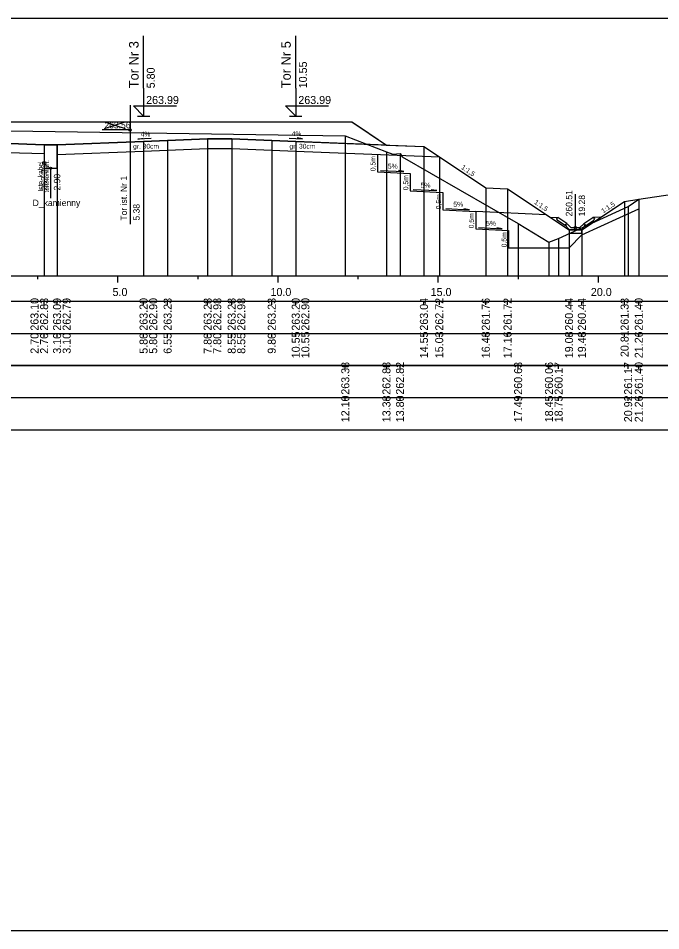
# Model space of a CAD drawing. Extents: x 6516023 to 6560129, y 5513077 to 5529206.
# Drawn here: x 6520057.1 to 6520077.16, y 5514484.66 to 5514513.16 of the extents above; entities that cross this region are included whole.
import ezdxf

# ---------------------------------------------------------------- set-up
doc = ezdxf.new("R2010")
doc.units = 0
for name, color, linetype in [('IR_default', 7, 'Continuous'), ('TOR_PRZEK_P-kable', 7, 'Continuous'), ('TOR_PRZEK_P-komponent', 7, 'Continuous'), ('TOR_PRZEK_P-odwodnienie', 7, 'Continuous'), ('TOR_PRZEK_P-opisy', 7, 'Continuous'), ('TOR_PRZEK_P-schodkowanie+wymiana', 7, 'Continuous'), ('TOR_PRZEK_P-tabelka istniejace', 7, 'Continuous'), ('TOR_PRZEK_P-tabelka projektowane', 7, 'Continuous'), ('TOR_PRZEK_P-teren istniejacy', 7, 'Continuous'), ('TOR_PRZEK_P-tory istniejace', 7, 'Continuous'), ('TOR_PRZEK_P-tory projektowane', 7, 'Continuous'), ('TOR_PRZEK_P-uklad odniesienia', 7, 'Continuous'), ('TOR_PRZEK_P-warstwa ochronna I', 7, 'Continuous'), ('TOR_PRZEK_P-warstwa ochronna II', 7, 'Continuous'), ('TOR_PS_T-skarpy projektowane', 7, 'Continuous'), ('TOR_RAMKI-ramka+tabelka 1', 7, 'Continuous')]:
    doc.layers.add(name, color=color, linetype=linetype)

msp = doc.modelspace()

# ---------------------------------------------------------------- linework, layer by layer
at = {"layer": 'IR_default'}
msp.add_lwpolyline([(6520056.963, 5514509.918), (6520058.7, 5514509.918), (6520059.263, 5514509.918), (6520061.907, 5514509.918), (6520062.763, 5514509.918), (6520063.707, 5514509.918), (6520064.013, 5514509.918), (6520066.657, 5514509.918), (6520067.513, 5514509.918), (6520067.779, 5514509.741), (6520068.598, 5514509.195), (6520069.478, 5514509.16), (6520069.763, 5514509.148), (6520070.248, 5514508.825), (6520070.405, 5514508.72), (6520071.693, 5514507.861), (6520072.373, 5514507.827), (6520074.293, 5514506.548), (6520074.693, 5514506.548), (6520076.027, 5514507.437), (6520076.469, 5514507.503)], dxfattribs=at)
at = {"layer": 'TOR_PRZEK_P-kable'}
msp.add_line((6520057.914, 5514508.636), (6520057.914, 5514507.663), dxfattribs=at)
msp.add_circle((6520057.914, 5514508.636), 0.05, dxfattribs=at)
at = {"layer": 'TOR_PRZEK_P-komponent'}
msp.add_lwpolyline([(6520048.963, 5514509.918), (6520052.463, 5514509.918), (6520053.463, 5514509.918), (6520056.963, 5514509.918), (6520059.263, 5514509.918), (6520062.763, 5514509.918), (6520064.013, 5514509.918), (6520067.513, 5514509.918), (6520068.598, 5514509.195), (6520065.763, 5514509.308), (6520065.013, 5514509.338), (6520063.763, 5514509.388), (6520063.013, 5514509.388), (6520061.763, 5514509.338), (6520061.013, 5514509.308), (6520058.313, 5514509.2), (6520057.913, 5514509.201), (6520055.213, 5514509.309), (6520054.463, 5514509.339), (6520053.018, 5514509.397), (6520051.463, 5514509.335), (6520050.713, 5514509.305), (6520047.873, 5514509.191), (6520047.873, 5514509.191)], close=True, dxfattribs=at)
at = {"layer": 'TOR_PRZEK_P-odwodnienie'}
for p, q in [((6520058.113, 5514508.47), (6520058.113, 5514507.533)), ((6520074.493, 5514506.618), (6520074.493, 5514507.662)), ((6520074.228, 5514506.743), (6520073.948, 5514506.93)), ((6520074.758, 5514506.743), (6520075.038, 5514506.93)), ((6520074.184, 5514506.677), (6520073.923, 5514506.851)), ((6520074.195, 5514506.694), (6520074.184, 5514506.677)), ((6520074.186, 5514506.713), (6520074.233, 5514506.737)), ((6520074.228, 5514506.743), (6520074.22, 5514506.731)), ((6520074.353, 5514506.618), (6520074.233, 5514506.737)), ((6520074.353, 5514506.618), (6520074.633, 5514506.618)), ((6520074.633, 5514506.618), (6520074.753, 5514506.737)), ((6520074.753, 5514506.737), (6520074.801, 5514506.713)), ((6520074.758, 5514506.743), (6520074.766, 5514506.731)), ((6520074.791, 5514506.694), (6520074.802, 5514506.677)), ((6520074.802, 5514506.677), (6520075.063, 5514506.851)), ((6520074.303, 5514506.548), (6520074.683, 5514506.548))]:
    msp.add_line(p, q, dxfattribs=at)
for points in [[(6520057.913, 5514509.201), (6520057.913, 5514508.47), (6520058.313, 5514508.47), (6520058.313, 5514509.2)], [(6520073.702, 5514506.942), (6520073.948, 5514506.93)], [(6520073.898, 5514506.904), (6520073.948, 5514506.93)], [(6520073.898, 5514506.904), (6520073.923, 5514506.851)], [(6520075.285, 5514506.942), (6520075.038, 5514506.93)], [(6520075.088, 5514506.904), (6520075.038, 5514506.93)], [(6520075.088, 5514506.904), (6520075.063, 5514506.851)], [(6520074.22, 5514506.731), (6520074.185, 5514506.712)], [(6520074.185, 5514506.712), (6520074.195, 5514506.694)], [(6520074.233, 5514506.618), (6520074.186, 5514506.713)], [(6520074.303, 5514506.548), (6520074.233, 5514506.618)], [(6520074.683, 5514506.548), (6520074.753, 5514506.618)], [(6520074.753, 5514506.618), (6520074.801, 5514506.713)], [(6520074.766, 5514506.731), (6520074.801, 5514506.712)], [(6520074.801, 5514506.712), (6520074.791, 5514506.694)], [(6520074.693, 5514506.548), (6520074.293, 5514506.548), (6520074.293, 5514506.448), (6520074.693, 5514506.448), (6520074.693, 5514506.548)]]:
    msp.add_lwpolyline(points, dxfattribs=at)
for centre, radius in [((6520058.113, 5514508.47), 0.03), ((6520074.493, 5514506.618), 0.035)]:
    msp.add_circle(centre, radius, dxfattribs=at)
at = {"layer": 'TOR_PRZEK_P-opisy'}
for points in [[(6520061.247, 5514509.397), (6520060.829, 5514509.377), (6520060.997, 5514509.406)], [(6520065.56, 5514509.41), (6520065.978, 5514509.391), (6520065.81, 5514509.419)]]:
    msp.add_lwpolyline(points, dxfattribs=at)
at = {"layer": 'TOR_PRZEK_P-schodkowanie+wymiana'}
for p, q in [((6520068.31, 5514508.904), (6520068.31, 5514508.361)), ((6520068.31, 5514508.361), (6520069.333, 5514508.31)), ((6520069.333, 5514508.31), (6520069.333, 5514507.767)), ((6520069.333, 5514507.767), (6520070.356, 5514507.716)), ((6520070.356, 5514507.716), (6520070.356, 5514507.172)), ((6520070.356, 5514507.172), (6520071.379, 5514507.121)), ((6520073.584, 5514507.021), (6520071.379, 5514507.121)), ((6520071.379, 5514507.121), (6520071.379, 5514506.578)), ((6520071.379, 5514506.578), (6520072.402, 5514506.527)), ((6520072.402, 5514506.527), (6520072.402, 5514505.984))]:
    msp.add_line(p, q, dxfattribs=at)
for points in [[(6520074.693, 5514506.394), (6520076.469, 5514507.208)], [(6520072.402, 5514505.984), (6520074.293, 5514505.988), (6520074.693, 5514506.394)]]:
    msp.add_lwpolyline(points, dxfattribs=at)
at = {"layer": 'TOR_PRZEK_P-tabelka istniejace'}
for p, q in [((6520067.31, 5514502.206), (6520067.31, 5514502.306)), ((6520068.594, 5514502.206), (6520068.594, 5514502.306)), ((6520069.017, 5514502.206), (6520069.017, 5514502.306)), ((6520072.704, 5514502.206), (6520072.704, 5514502.306)), ((6520073.666, 5514502.206), (6520073.666, 5514502.306)), ((6520073.966, 5514502.206), (6520073.966, 5514502.306)), ((6520076.138, 5514502.206), (6520076.138, 5514502.306)), ((6520076.469, 5514502.206), (6520076.469, 5514502.306)), ((6520004.163, 5514501.306), (6520097.963, 5514501.306)), ((6520067.31, 5514501.206), (6520067.31, 5514501.306)), ((6520068.594, 5514501.206), (6520068.594, 5514501.306)), ((6520069.017, 5514501.206), (6520069.017, 5514501.306)), ((6520072.704, 5514501.206), (6520072.704, 5514501.306)), ((6520073.666, 5514501.206), (6520073.666, 5514501.306)), ((6520073.966, 5514501.206), (6520073.966, 5514501.306)), ((6520076.138, 5514501.206), (6520076.138, 5514501.306)), ((6520076.469, 5514501.206), (6520076.469, 5514501.306))]:
    msp.add_line(p, q, dxfattribs=at)
for points in [[(6520067.31, 5514509.486), (6520067.31, 5514505.306), (6520067.31, 5514505.176), (6520067.31, 5514505.106)], [(6520068.594, 5514508.981), (6520068.594, 5514505.306), (6520068.594, 5514505.176), (6520068.594, 5514505.106)], [(6520069.017, 5514508.931), (6520069.017, 5514505.306), (6520069.017, 5514505.176), (6520069.017, 5514505.106)], [(6520076.469, 5514507.503), (6520076.469, 5514505.306), (6520076.469, 5514505.176), (6520076.469, 5514505.106)], [(6520076.138, 5514507.276), (6520076.138, 5514505.306), (6520076.138, 5514505.176), (6520076.138, 5514505.106)], [(6520072.704, 5514506.741), (6520072.704, 5514505.306), (6520072.704, 5514505.176), (6520072.704, 5514505.106)], [(6520073.666, 5514506.167), (6520073.666, 5514505.306), (6520073.666, 5514505.176), (6520073.666, 5514505.106)], [(6520073.966, 5514506.281), (6520073.966, 5514505.306), (6520073.966, 5514505.176), (6520073.966, 5514505.106)]]:
    msp.add_lwpolyline(points, dxfattribs=at)
msp.add_lwpolyline([(6520004.163, 5514502.306), (6520004.163, 5514500.306), (6520097.963, 5514500.306), (6520097.963, 5514502.306)], close=True, dxfattribs=at)
at = {"layer": 'TOR_PRZEK_P-tabelka projektowane'}
for p, q in [((6520057.913, 5514504.206), (6520057.913, 5514504.306)), ((6520057.913, 5514504.206), (6520057.913, 5514504.306)), ((6520058.313, 5514504.206), (6520058.313, 5514504.306)), ((6520058.313, 5514504.206), (6520058.313, 5514504.306)), ((6520061.013, 5514504.206), (6520061.013, 5514504.306)), ((6520061.013, 5514504.206), (6520061.013, 5514504.306)), ((6520061.763, 5514504.206), (6520061.763, 5514504.306)), ((6520063.013, 5514504.206), (6520063.013, 5514504.306)), ((6520063.013, 5514504.206), (6520063.013, 5514504.306)), ((6520063.763, 5514504.206), (6520063.763, 5514504.306)), ((6520063.763, 5514504.206), (6520063.763, 5514504.306)), ((6520065.013, 5514504.206), (6520065.013, 5514504.306)), ((6520065.763, 5514504.206), (6520065.763, 5514504.306)), ((6520065.763, 5514504.206), (6520065.763, 5514504.306)), ((6520069.763, 5514504.206), (6520069.763, 5514504.306)), ((6520070.246, 5514504.206), (6520070.246, 5514504.306)), ((6520071.693, 5514504.206), (6520071.693, 5514504.306)), ((6520072.373, 5514504.206), (6520072.373, 5514504.306)), ((6520074.293, 5514504.206), (6520074.293, 5514504.306)), ((6520074.693, 5514504.206), (6520074.693, 5514504.306)), ((6520076.027, 5514504.206), (6520076.027, 5514504.306)), ((6520076.469, 5514504.206), (6520076.469, 5514504.306)), ((6520004.163, 5514503.306), (6520097.963, 5514503.306)), ((6520057.913, 5514503.206), (6520057.913, 5514503.306)), ((6520057.913, 5514503.206), (6520057.913, 5514503.306)), ((6520058.313, 5514503.206), (6520058.313, 5514503.306)), ((6520058.313, 5514503.206), (6520058.313, 5514503.306)), ((6520061.013, 5514503.206), (6520061.013, 5514503.306)), ((6520061.013, 5514503.206), (6520061.013, 5514503.306)), ((6520061.763, 5514503.206), (6520061.763, 5514503.306)), ((6520063.013, 5514503.206), (6520063.013, 5514503.306)), ((6520063.013, 5514503.206), (6520063.013, 5514503.306)), ((6520063.763, 5514503.206), (6520063.763, 5514503.306)), ((6520063.763, 5514503.206), (6520063.763, 5514503.306)), ((6520065.013, 5514503.206), (6520065.013, 5514503.306)), ((6520065.763, 5514503.206), (6520065.763, 5514503.306)), ((6520065.763, 5514503.206), (6520065.763, 5514503.306)), ((6520069.763, 5514503.206), (6520069.763, 5514503.306)), ((6520070.246, 5514503.206), (6520070.246, 5514503.306)), ((6520071.693, 5514503.206), (6520071.693, 5514503.306)), ((6520072.373, 5514503.206), (6520072.373, 5514503.306)), ((6520074.293, 5514503.206), (6520074.293, 5514503.306)), ((6520074.693, 5514503.206), (6520074.693, 5514503.306)), ((6520076.027, 5514503.206), (6520076.027, 5514503.306)), ((6520076.469, 5514503.206), (6520076.469, 5514503.306))]:
    msp.add_line(p, q, dxfattribs=at)
for points in [[(6520057.913, 5514509.201), (6520057.913, 5514505.306), (6520057.913, 5514505.176), (6520057.913, 5514505.106)], [(6520058.313, 5514509.2), (6520058.313, 5514505.306), (6520058.313, 5514505.176), (6520058.313, 5514505.106)], [(6520061.013, 5514509.308), (6520061.013, 5514505.306), (6520061.013, 5514505.176), (6520061.013, 5514505.106)], [(6520061.763, 5514509.338), (6520061.763, 5514505.306), (6520061.763, 5514505.176), (6520061.763, 5514505.106)], [(6520063.013, 5514509.388), (6520063.013, 5514505.306), (6520063.013, 5514505.176), (6520063.013, 5514505.106)], [(6520063.763, 5514509.388), (6520063.763, 5514505.306), (6520063.763, 5514505.176), (6520063.763, 5514505.106)], [(6520065.013, 5514509.338), (6520065.013, 5514505.306), (6520065.013, 5514505.176), (6520065.013, 5514505.106)], [(6520065.763, 5514509.308), (6520065.763, 5514505.306), (6520065.763, 5514505.176), (6520065.763, 5514505.106)], [(6520057.913, 5514508.932), (6520057.913, 5514505.306), (6520057.913, 5514505.176), (6520057.913, 5514505.106)], [(6520058.313, 5514508.9), (6520058.313, 5514505.306), (6520058.313, 5514505.176), (6520058.313, 5514505.106)], [(6520061.013, 5514509.008), (6520061.013, 5514505.306), (6520061.013, 5514505.176), (6520061.013, 5514505.106)], [(6520063.013, 5514509.088), (6520063.013, 5514505.306), (6520063.013, 5514505.176), (6520063.013, 5514505.106)], [(6520063.763, 5514509.088), (6520063.763, 5514505.306), (6520063.763, 5514505.176), (6520063.763, 5514505.106)], [(6520065.763, 5514509.006), (6520065.763, 5514505.306), (6520065.763, 5514505.176), (6520065.763, 5514505.106)], [(6520069.763, 5514509.148), (6520069.763, 5514505.306), (6520069.763, 5514505.176), (6520069.763, 5514505.106)], [(6520070.246, 5514508.826), (6520070.246, 5514505.306), (6520070.246, 5514505.176), (6520070.246, 5514505.106)], [(6520071.693, 5514507.861), (6520071.693, 5514505.306), (6520071.693, 5514505.176), (6520071.693, 5514505.106)], [(6520072.373, 5514507.827), (6520072.373, 5514505.306), (6520072.373, 5514505.176), (6520072.373, 5514505.106)], [(6520076.469, 5514507.503), (6520076.469, 5514505.306), (6520076.469, 5514505.176), (6520076.469, 5514505.106)], [(6520076.027, 5514507.437), (6520076.027, 5514505.306), (6520076.027, 5514505.176), (6520076.027, 5514505.106)], [(6520074.293, 5514506.548), (6520074.293, 5514505.306), (6520074.293, 5514505.176), (6520074.293, 5514505.106)], [(6520074.693, 5514506.548), (6520074.693, 5514505.306), (6520074.693, 5514505.176), (6520074.693, 5514505.106)]]:
    msp.add_lwpolyline(points, dxfattribs=at)
msp.add_lwpolyline([(6520004.163, 5514504.306), (6520004.163, 5514502.306), (6520097.963, 5514502.306), (6520097.963, 5514504.306)], close=True, dxfattribs=at)
at = {"layer": 'TOR_PRZEK_P-teren istniejacy'}
msp.add_lwpolyline([(6520038.518, 5514507.235), (6520040.176, 5514507.081), (6520041.411, 5514507.045), (6520041.576, 5514507.056), (6520041.744, 5514506.975), (6520043.341, 5514506.094), (6520044.451, 5514506.984), (6520044.768, 5514507.237), (6520046.745, 5514508.049), (6520047.003, 5514508.101), (6520049.363, 5514509.614), (6520049.599, 5514509.731), (6520051.983, 5514509.71), (6520067.31, 5514509.486), (6520068.594, 5514508.981), (6520068.792, 5514508.916), (6520069.017, 5514508.931), (6520069.088, 5514508.828), (6520072.704, 5514506.741), (6520073.666, 5514506.167), (6520073.966, 5514506.281), (6520076.138, 5514507.276), (6520076.469, 5514507.503), (6520078.853, 5514507.86)], dxfattribs=at)
at = {"layer": 'TOR_PRZEK_P-tory istniejace'}
for p, q in [((6520060.59, 5514510.442), (6520060.59, 5514506.721)), ((6520059.79, 5514509.713), (6520060.442, 5514509.916)), ((6520059.79, 5514509.916), (6520060.442, 5514509.713)), ((6520060.59, 5514509.666), (6520059.724, 5514509.666))]:
    msp.add_line(p, q, dxfattribs=at)
msp.add_circle((6520060.59, 5514509.666), 0.035, dxfattribs=at)
at = {"layer": 'TOR_PRZEK_P-tory projektowane'}
for p, q in [((6520061.013, 5514510.976), (6520061.013, 5514512.608)), ((6520065.763, 5514510.976), (6520065.763, 5514512.608)), ((6520061.013, 5514510.976), (6520061.013, 5514510.098)), ((6520065.763, 5514510.976), (6520065.763, 5514510.098)), ((6520061.013, 5514510.098), (6520060.694, 5514510.417)), ((6520060.694, 5514510.417), (6520062.038, 5514510.417)), ((6520065.763, 5514510.098), (6520065.444, 5514510.417)), ((6520065.444, 5514510.417), (6520066.788, 5514510.417)), ((6520060.821, 5514510.098), (6520061.205, 5514510.098)), ((6520065.571, 5514510.098), (6520065.955, 5514510.098))]:
    msp.add_line(p, q, dxfattribs=at)
at = {"layer": 'TOR_PRZEK_P-uklad odniesienia'}
for p, q in [((6520007.963, 5514505.106), (6520097.963, 5514505.106)), ((6520057.713, 5514505.006), (6520057.713, 5514505.106)), ((6520060.213, 5514504.906), (6520060.213, 5514505.106)), ((6520062.713, 5514505.006), (6520062.713, 5514505.106)), ((6520065.213, 5514504.906), (6520065.213, 5514505.106)), ((6520067.713, 5514505.006), (6520067.713, 5514505.106)), ((6520070.213, 5514504.906), (6520070.213, 5514505.106)), ((6520072.713, 5514505.006), (6520072.713, 5514505.106)), ((6520075.213, 5514504.906), (6520075.213, 5514505.106))]:
    msp.add_line(p, q, dxfattribs=at)
at = {"layer": 'TOR_PRZEK_P-warstwa ochronna I'}
for points in [[(6520046.061, 5514508.819), (6520050.713, 5514509.005), (6520053.018, 5514509.097), (6520055.213, 5514509.009), (6520057.913, 5514508.932)], [(6520058.313, 5514508.9), (6520061.013, 5514509.008), (6520063.013, 5514509.088), (6520063.763, 5514509.088), (6520065.763, 5514509.006), (6520070.246, 5514508.826)]]:
    msp.add_lwpolyline(points, dxfattribs=at)
at = {"layer": 'TOR_PRZEK_P-warstwa ochronna II'}
msp.add_lwpolyline([(6520055.213, 5514509.309), (6520057.913, 5514509.201), (6520058.313, 5514509.2), (6520061.013, 5514509.308), (6520061.763, 5514509.338), (6520063.013, 5514509.388), (6520063.763, 5514509.388), (6520065.013, 5514509.338), (6520065.763, 5514509.308), (6520069.763, 5514509.148), (6520071.693, 5514507.861), (6520072.373, 5514507.827), (6520074.293, 5514506.548), (6520074.693, 5514506.548), (6520076.027, 5514507.437), (6520076.469, 5514507.503)], dxfattribs=at)
at = {"layer": 'TOR_PS_T-skarpy projektowane'}
for points in [[(6520068.404, 5514508.405), (6520069.139, 5514508.366), (6520068.966, 5514508.396)], [(6520069.426, 5514507.811), (6520070.162, 5514507.772), (6520069.989, 5514507.802)], [(6520070.449, 5514507.217), (6520071.184, 5514507.177), (6520071.012, 5514507.208)], [(6520071.472, 5514506.623), (6520072.207, 5514506.583), (6520072.035, 5514506.614)]]:
    msp.add_lwpolyline(points, dxfattribs=at)
at = {"layer": 'TOR_RAMKI-ramka+tabelka 1'}
msp.add_lwpolyline([(6519904.513, 5514513.156), (6520152.013, 5514513.156), (6520152.013, 5514484.656), (6519904.513, 5514484.656)], close=True, dxfattribs=at)

# ---------------------------------------------------------------- texts
at = {"layer": 'TOR_PRZEK_P-kable'}
for s, height, p in [('Istn. kabel', 0.14999, (6520057.869, 5514507.739)), ('telekomun.', 0.15, (6520058.063, 5514507.711))]:
    msp.add_text(s, height=height, rotation=90.0511, dxfattribs=at).set_placement(p)
at = {"layer": 'TOR_PRZEK_P-odwodnienie'}
for s, rotation, p in [('262.36', 90, (6520058.013, 5514507.775)), ('2.90', 90, (6520058.413, 5514507.775)), ('260.51', 90, (6520074.393, 5514506.968)), ('D_kamienny', 360, (6520057.551, 5514507.29)), ('19.28', 90, (6520074.793, 5514506.968))]:
    msp.add_text(s, height=0.2, rotation=rotation, dxfattribs=at).set_placement(p)
at = {"layer": 'TOR_PRZEK_P-opisy'}
for s, rotation, p in [('4%', 0.1515, (6520060.924, 5514509.462)), ('4%', 359.8485, (6520065.639, 5514509.476)), ('1:1,5', 325.9299, (6520070.913, 5514508.464)), ('1:1,5', 325.9299, (6520073.191, 5514507.374)), ('1:1,5', 34.0701, (6520075.362, 5514507.058))]:
    msp.add_text(s, height=0.15, rotation=rotation, dxfattribs=at).set_placement(p)
at = {"layer": 'TOR_PRZEK_P-schodkowanie+wymiana'}
for p in [(6520068.252, 5514508.377), (6520069.275, 5514507.783), (6520070.298, 5514507.188), (6520071.321, 5514506.594), (6520072.344, 5514506)]:
    msp.add_text('0,5m', height=0.1545, rotation=90, dxfattribs=at).set_placement(p)
at = {"layer": 'TOR_PRZEK_P-tabelka istniejace'}
for s, p in [('263.38', (6520067.435, 5514501.398)), ('262.88', (6520068.719, 5514501.398)), ('262.82', (6520069.142, 5514501.4)), ('260.63', (6520072.829, 5514501.398)), ('260.06', (6520073.791, 5514501.398)), ('260.17', (6520074.091, 5514501.398)), ('261.17', (6520076.263, 5514501.398)), ('261.40', (6520076.594, 5514501.398)), ('12.10', (6520067.435, 5514500.538)), ('13.38', (6520068.719, 5514500.538)), ('13.80', (6520069.142, 5514500.538)), ('17.49', (6520072.829, 5514500.538)), ('18.45', (6520073.791, 5514500.537)), ('18.75', (6520074.091, 5514500.537)), ('20.92', (6520076.263, 5514500.54)), ('21.26', (6520076.594, 5514500.538))]:
    msp.add_text(s, height=0.25, rotation=90, dxfattribs=at).set_placement(p)
at = {"layer": 'TOR_PRZEK_P-tabelka projektowane'}
for s, p in [('263.10', (6520057.734, 5514503.398)), ('262.83', (6520058.034, 5514503.398)), ('263.09', (6520058.438, 5514503.398)), ('262.79', (6520058.738, 5514503.398)), ('263.20', (6520061.138, 5514503.398)), ('262.90', (6520061.438, 5514503.398)), ('263.23', (6520061.888, 5514503.398)), ('263.28', (6520063.138, 5514503.398)), ('262.98', (6520063.438, 5514503.398)), ('263.28', (6520063.888, 5514503.398)), ('262.98', (6520064.188, 5514503.398)), ('263.23', (6520065.138, 5514503.398)), ('263.20', (6520065.888, 5514503.398)), ('262.90', (6520066.188, 5514503.398)), ('263.04', (6520069.888, 5514503.399)), ('262.72', (6520070.367, 5514503.4)), ('261.76', (6520071.818, 5514503.398)), ('261.72', (6520072.498, 5514503.4)), ('260.44', (6520074.418, 5514503.399)), ('260.44', (6520074.818, 5514503.399)), ('261.33', (6520076.152, 5514503.398)), ('261.40', (6520076.594, 5514503.398)), ('2.70', (6520057.734, 5514502.678)), ('2.70', (6520058.034, 5514502.678)), ('3.10', (6520058.438, 5514502.678)), ('3.10', (6520058.738, 5514502.678)), ('5.80', (6520061.138, 5514502.678)), ('5.80', (6520061.438, 5514502.678)), ('6.55', (6520061.888, 5514502.677)), ('7.80', (6520063.138, 5514502.678)), ('7.80', (6520063.438, 5514502.678)), ('8.55', (6520063.888, 5514502.677)), ('8.55', (6520064.188, 5514502.677)), ('9.80', (6520065.138, 5514502.678)), ('10.55', (6520065.888, 5514502.537)), ('10.55', (6520066.188, 5514502.537)), ('14.55', (6520069.888, 5514502.537)), ('15.03', (6520070.367, 5514502.538)), ('16.48', (6520071.818, 5514502.538)), ('17.16', (6520072.498, 5514502.538)), ('19.08', (6520074.418, 5514502.538)), ('19.48', (6520074.818, 5514502.538)), ('20.81', (6520076.152, 5514502.573)), ('21.26', (6520076.594, 5514502.538))]:
    msp.add_text(s, height=0.25, rotation=90, dxfattribs=at).set_placement(p)
at = {"layer": 'TOR_PRZEK_P-tory istniejace'}
msp.add_text('263.56', height=0.2, dxfattribs=at).set_placement((6520059.79, 5514509.716))
for s, rotation, p in [('Tor ist. Nr 1', 90.0511, (6520060.496, 5514506.836)), ('5.38', 90, (6520060.89, 5514506.836))]:
    msp.add_text(s, height=0.2, rotation=rotation, dxfattribs=at).set_placement(p)
at = {"layer": 'TOR_PRZEK_P-tory projektowane'}
for s, height, p in [('Tor Nr 3', 0.3, (6520060.858, 5514510.97)), ('Tor Nr 5', 0.3, (6520065.608, 5514510.97)), ('10.55', 0.25, (6520066.113, 5514510.968)), ('5.80', 0.25, (6520061.363, 5514510.968))]:
    msp.add_text(s, height=height, rotation=90, dxfattribs=at).set_placement(p)
for p in [(6520061.093, 5514510.478), (6520065.843, 5514510.478)]:
    msp.add_text('263.99', height=0.25, dxfattribs=at).set_placement(p)
at = {"layer": 'TOR_PRZEK_P-uklad odniesienia'}
for s, p in [('5.0', (6520060.044, 5514504.481)), ('10.0', (6520064.974, 5514504.481)), ('15.0', (6520069.974, 5514504.481)), ('20.0', (6520074.974, 5514504.481))]:
    msp.add_text(s, height=0.25, dxfattribs=at).set_placement(p)
at = {"layer": 'TOR_PRZEK_P-warstwa ochronna I'}
for p in [(6520060.687, 5514509.084), (6520065.566, 5514509.084)]:
    msp.add_text('gr. 30cm', height=0.15, dxfattribs=at).set_placement(p)
at = {"layer": 'TOR_PS_T-skarpy projektowane'}
for p in [(6520068.636, 5514508.457), (6520069.659, 5514507.863), (6520070.681, 5514507.268), (6520071.704, 5514506.674)]:
    msp.add_text('5%', height=0.1545, dxfattribs=at).set_placement(p)

doc.saveas('drawing.dxf')
